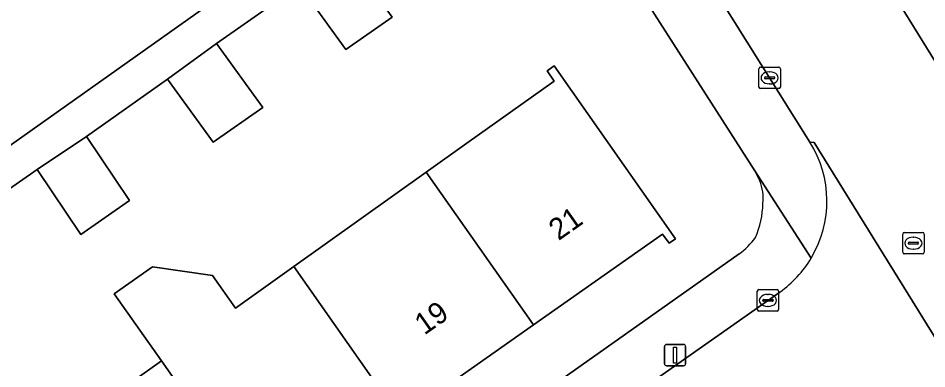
# Model space of a CAD drawing. Extents: x 159352 to 160617, y 385888 to 387323.
# Drawn here: x 160413.66 to 160456.04, y 386630 to 386646.33 of the extents above; entities that cross this region are included whole.
import ezdxf

# ---------------------------------------------------------------- set-up
doc = ezdxf.new("R2010")
doc.units = 0
for name, color, linetype in [('IMGEO_Erf', 7, 'Continuous'), ('IMGEO_Kolk', 7, 'Continuous'), ('IMGEO_Lichtmast', 7, 'Continuous'), ('IMGEO_Pand', 7, 'Continuous'), ('IMGEO_Pand_nummerreeks', 7, 'Continuous'), ('IMGEO_Rijbaan_lokaal_open', 7, 'Continuous'), ('IMGEO_Rioolput', 7, 'Continuous'), ('IMGEO_Voetpad_open', 7, 'Continuous')]:
    doc.layers.add(name, color=color, linetype=linetype)

msp = doc.modelspace()

# ---------------------------------------------------------------- linework, layer by layer
at = {"layer": 'IMGEO_Erf'}
for points in [[(160448.251, 386638.759), (160448.013, 386639.218), (160439.789, 386652.073), (160436.976, 386650.17), (160434.649, 386653.469), (160428.913, 386649.412), (160431.1, 386646.388), (160428.945, 386644.883), (160426.783, 386647.871), (160422.907, 386645.159), (160425.075, 386642.18), (160422.758, 386640.562), (160420.623, 386643.497), (160416.845, 386640.827), (160418.856, 386637.838), (160416.581, 386636.249), (160414.543, 386639.279), (160410.564, 386636.52), (160412.692, 386633.533), (160410.435, 386631.957), (160408.322, 386634.924), (160404.069, 386631.88), (160406.12, 386628.944)], [(160414.17, 386625.964), (160420.343, 386630.36), (160418.137, 386633.497), (160419.925, 386634.755), (160422.715, 386634.339), (160423.797, 386632.819), (160426.517, 386634.756), (160432.69, 386639.152), (160434.589, 386640.504), (160438.661, 386643.404), (160438.326, 386643.879), (160438.654, 386644.109), (160444.32, 386636.053), (160444.022, 386635.844), (160443.717, 386636.276), (160437.693, 386632.04), (160431.493, 386627.68)], [(160405.654, 386605.959), (160447.286, 386635.354)]]:
    msp.add_lwpolyline(points, dxfattribs=at)
for centre, radius, start, end in [((160446.343, 386637.963), 2.067, 352.7327, 22.6622), ((160444.404, 386637.743), 3.99, 335.9209, 359.3967), ((160445.455, 386637.946), 3.173, 305.236, 324.764)]:
    msp.add_arc(centre, radius, start, end, dxfattribs=at)
at = {"layer": 'IMGEO_Kolk'}
for p, q in [((160448.21, 386643.128), (160448.21, 386643.98)), ((160448.285, 386644.054), (160449.137, 386644.054)), ((160448.698, 386643.834), (160448.723, 386643.834)), ((160449.211, 386643.98), (160449.211, 386643.128)), ((160448.469, 386643.548), (160448.469, 386643.56)), ((160448.907, 386643.511), (160448.509, 386643.511)), ((160448.512, 386643.597), (160448.91, 386643.597)), ((160448.721, 386643.274), (160448.696, 386643.274)), ((160448.953, 386643.56), (160448.953, 386643.548)), ((160449.137, 386643.054), (160448.285, 386643.054)), ((160448.13, 386632.758), (160448.13, 386633.61)), ((160448.205, 386633.684), (160449.057, 386633.684)), ((160448.618, 386633.464), (160448.643, 386633.464)), ((160449.131, 386633.61), (160449.131, 386632.758)), ((160448.389, 386633.178), (160448.389, 386633.19)), ((160448.827, 386633.141), (160448.429, 386633.141)), ((160448.432, 386633.227), (160448.83, 386633.227)), ((160448.873, 386633.19), (160448.873, 386633.178)), ((160449.057, 386632.684), (160448.205, 386632.684)), ((160448.641, 386632.904), (160448.616, 386632.904))]:
    msp.add_line(p, q, dxfattribs=at)
for points in [[(160448.21, 386643.128), (160448.21, 386643.98)], [(160448.285, 386644.054), (160449.137, 386644.054)], [(160449.211, 386643.98), (160449.211, 386643.128)], [(160449.137, 386643.054), (160448.285, 386643.054)], [(160448.13, 386632.758), (160448.13, 386633.61)], [(160448.205, 386633.684), (160449.057, 386633.684)], [(160449.131, 386633.61), (160449.131, 386632.758)], [(160449.057, 386632.684), (160448.205, 386632.684)]]:
    msp.add_lwpolyline(points, dxfattribs=at)
for centre, radius, start, end in [((160448.287, 386643.978), 0.0765, 91.552, 178.448), ((160448.287, 386643.978), 0.0765, 91.552, 178.448), ((160449.135, 386643.978), 0.0765, 1.552, 88.448), ((160449.135, 386643.978), 0.0765, 1.552, 88.448), ((160448.509, 386643.557), 0.0403, 85.8775, 175.7526), ((160448.506, 386643.547), 0.0366, 178.938, 274.7102), ((160448.91, 386643.554), 0.043, 264.8664, 352.4533), ((160448.914, 386643.559), 0.0386, 1.7309, 96.639), ((160448.287, 386643.13), 0.0765, 181.552, 268.448), ((160448.287, 386643.13), 0.0765, 181.552, 268.448), ((160449.135, 386643.13), 0.0765, 271.552, 358.448), ((160449.135, 386643.13), 0.0765, 271.552, 358.448), ((160448.207, 386633.608), 0.0765, 91.552, 178.448), ((160448.207, 386633.608), 0.0765, 91.552, 178.448), ((160449.055, 386633.608), 0.0765, 1.552, 88.448), ((160449.055, 386633.608), 0.0765, 1.552, 88.448), ((160448.429, 386633.187), 0.0403, 85.8775, 175.7526), ((160448.426, 386633.177), 0.0366, 178.938, 274.7102), ((160448.83, 386633.184), 0.043, 264.8664, 352.4533), ((160448.834, 386633.189), 0.0386, 1.7309, 96.639), ((160448.207, 386632.76), 0.0765, 181.552, 268.448), ((160448.207, 386632.76), 0.0765, 181.552, 268.448), ((160449.055, 386632.76), 0.0765, 271.552, 358.448), ((160449.055, 386632.76), 0.0765, 271.552, 358.448)]:
    msp.add_arc(centre, radius, start, end, dxfattribs=at)
for centre, major_axis, ratio, start_param, end_param in [((160448.697, 386643.554), (-0.387, 0.002), 0.722429, 4.712389, 7.853982), ((160448.722, 386643.554), (-0.39, 0.002), 0.717154, 1.570796, 4.712389), ((160448.617, 386633.184), (-0.387, 0.002), 0.722429, 4.712389, 7.853982), ((160448.642, 386633.184), (-0.39, 0.002), 0.717154, 1.570796, 4.712389)]:
    msp.add_ellipse(centre, major_axis=major_axis, ratio=ratio, start_param=start_param, end_param=end_param, dxfattribs=at)
at = {"layer": 'IMGEO_Lichtmast'}
for p, q in [((160443.803, 386630.234), (160443.803, 386631.034)), ((160443.803, 386631.034), (160443.803, 386630.234)), ((160443.903, 386631.134), (160444.693, 386631.134)), ((160444.693, 386631.134), (160443.903, 386631.134)), ((160444.793, 386631.034), (160444.793, 386630.234)), ((160444.793, 386630.234), (160444.793, 386631.034)), ((160444.693, 386630.134), (160443.903, 386630.134)), ((160443.903, 386630.134), (160444.693, 386630.134))]:
    msp.add_line(p, q, dxfattribs=at)
msp.add_lwpolyline([(160444.223, 386631.009), (160444.373, 386631.009), (160444.373, 386630.259), (160444.223, 386630.259), (160444.223, 386631.009)], dxfattribs=at)
for centre, start, end in [((160443.903, 386631.034), 90, 180), ((160443.903, 386631.034), 90, 180), ((160444.693, 386631.034), 0, 90), ((160444.693, 386631.034), 360, 90), ((160443.903, 386630.234), 180, 270), ((160443.903, 386630.234), 180, 270), ((160444.693, 386630.234), 270, 0), ((160444.693, 386630.234), 270, 0)]:
    msp.add_arc(centre, 0.1, start, end, dxfattribs=at)
at = {"layer": 'IMGEO_Pand'}
for points in [[(160426.783, 386647.871), (160428.945, 386644.883), (160431.1, 386646.388), (160428.913, 386649.412)], [(160420.623, 386643.497), (160422.758, 386640.562), (160425.075, 386642.18), (160422.907, 386645.159)], [(160437.693, 386632.04), (160443.717, 386636.276), (160444.022, 386635.844), (160444.32, 386636.053), (160438.654, 386644.109), (160438.326, 386643.879), (160438.661, 386643.404), (160434.589, 386640.504), (160432.69, 386639.152)], [(160414.543, 386639.279), (160416.581, 386636.249), (160418.856, 386637.838), (160416.845, 386640.827)], [(160431.493, 386627.68), (160437.693, 386632.04), (160432.69, 386639.152), (160426.517, 386634.756)], [(160423.797, 386632.819), (160422.715, 386634.339), (160419.925, 386634.755), (160418.137, 386633.497), (160420.343, 386630.36), (160425.294, 386623.32), (160431.493, 386627.68), (160426.517, 386634.756)], [(160419.095, 386618.96), (160425.294, 386623.32), (160420.343, 386630.36), (160414.17, 386625.964)]]:
    msp.add_lwpolyline(points, close=True, dxfattribs=at)
at = {"layer": 'IMGEO_Rijbaan_lokaal_open'}
for points in [[(160392.489, 386625.721), (160400.403, 386631.301), (160428.088, 386650.897), (160436.704, 386656.955), (160434.078, 386661.242), (160428.231, 386657.105), (160420.247, 386651.457), (160413.656, 386646.793)], [(160460.207, 386625.249), (160460.241, 386625.309), (160450.781, 386640.548), (160450.591, 386640.563)], [(160449.182, 386633.57), (160436.477, 386624.643), (160419.189, 386612.389), (160410.31, 386606.122), (160403.466, 386601.291), (160401.347, 386599.795), (160372.499, 386579.374)]]:
    msp.add_lwpolyline(points, dxfattribs=at)
msp.add_lwpolyline([(160467.105, 386627.102), (160462.403, 386634.687), (160460.831, 386637.224), (160452.914, 386649.996), (160449.945, 386654.693), (160444.003, 386651.052), (160450.591, 386640.563), (160450.781, 386640.548), (160460.241, 386625.309), (160460.207, 386625.249), (160471.614, 386607.114), (160477.466, 386610.743)], close=True, dxfattribs=at)
for centre, radius, start, end in [((160446.205, 386637.809), 5.18, 329.1436, 32.127), ((160446.2, 386637.812), 5.186, 305.1074, 329.1348)]:
    msp.add_arc(centre, radius, start, end, dxfattribs=at)
at = {"layer": 'IMGEO_Rioolput'}
for p, q in [((160454.918, 386635.424), (160454.918, 386636.276)), ((160454.993, 386636.35), (160455.845, 386636.35)), ((160455.406, 386636.13), (160455.431, 386636.13)), ((160455.919, 386636.276), (160455.919, 386635.424)), ((160455.177, 386635.844), (160455.177, 386635.856)), ((160455.615, 386635.807), (160455.217, 386635.807)), ((160455.22, 386635.893), (160455.618, 386635.893)), ((160455.661, 386635.856), (160455.661, 386635.844)), ((160455.845, 386635.35), (160454.993, 386635.35)), ((160455.429, 386635.57), (160455.404, 386635.57))]:
    msp.add_line(p, q, dxfattribs=at)
for points in [[(160454.918, 386635.424), (160454.918, 386636.276)], [(160454.993, 386636.35), (160455.845, 386636.35)], [(160455.919, 386636.276), (160455.919, 386635.424)], [(160455.845, 386635.35), (160454.993, 386635.35)]]:
    msp.add_lwpolyline(points, dxfattribs=at)
for centre, radius, start, end in [((160454.995, 386636.274), 0.0765, 91.552, 178.448), ((160454.995, 386636.274), 0.0765, 91.552, 178.448), ((160455.843, 386636.274), 0.0765, 1.552, 88.448), ((160455.843, 386636.274), 0.0765, 1.552, 88.448), ((160455.217, 386635.853), 0.0403, 85.8775, 175.7526), ((160455.214, 386635.843), 0.0366, 178.938, 274.7102), ((160455.618, 386635.85), 0.043, 264.8664, 352.4533), ((160455.622, 386635.855), 0.0386, 1.7309, 96.639), ((160454.995, 386635.426), 0.0765, 181.552, 268.448), ((160454.995, 386635.426), 0.0765, 181.552, 268.448), ((160455.843, 386635.426), 0.0765, 271.552, 358.448), ((160455.843, 386635.426), 0.0765, 271.552, 358.448)]:
    msp.add_arc(centre, radius, start, end, dxfattribs=at)
for centre, major_axis, ratio, start_param, end_param in [((160455.405, 386635.85), (-0.387, 0.002), 0.722429, 4.712389, 7.853982), ((160455.43, 386635.85), (-0.39, 0.002), 0.717154, 1.570796, 4.712389)]:
    msp.add_ellipse(centre, major_axis=major_axis, ratio=ratio, start_param=start_param, end_param=end_param, dxfattribs=at)
at = {"layer": 'IMGEO_Voetpad_open'}
for points in [[(160450.591, 386640.563), (160444.003, 386651.052), (160442.48, 386653.478), (160440.016, 386657.4), (160439.594, 386657.135), (160435.875, 386663.055), (160436.298, 386663.32), (160434.527, 386666.14), (160422.504, 386685.407), (160416.169, 386695.392), (160414.216, 386698.04), (160412.636, 386700.148), (160410.25, 386703.402), (160399.866, 386715.626), (160398.018, 386717.802), (160392.51, 386724.285), (160370.735, 386750), (160350.963, 386773.349)], [(160367.101, 386750), (160367.866, 386749.345), (160406.881, 386703.226), (160410.457, 386698.771), (160415.676, 386691.557), (160420.106, 386684.433), (160420.856, 386683.226), (160434.389, 386661.462), (160434.078, 386661.242), (160436.704, 386656.955), (160437.573, 386655.537), (160439.789, 386652.073), (160448.013, 386639.218), (160450.651, 386635.152)], [(160421.392, 386701.315), (160420.553, 386700.768), (160424.954, 386694.408), (160438.514, 386672.774), (160448.421, 386657.103), (160449.945, 386654.693), (160452.914, 386649.996), (160460.831, 386637.224), (160463.257, 386638.696), (160447.036, 386664.227), (160425.29, 386698.852)], [(160395.686, 386626.073), (160401.763, 386630.269), (160404.069, 386631.88), (160408.322, 386634.924), (160410.564, 386636.52), (160414.543, 386639.279), (160416.845, 386640.827), (160420.623, 386643.497), (160422.907, 386645.159), (160426.783, 386647.871), (160428.913, 386649.412), (160434.649, 386653.469), (160437.573, 386655.537), (160436.704, 386656.955), (160428.088, 386650.897), (160400.403, 386631.301), (160392.489, 386625.721)], [(160450.651, 386635.152), (160448.013, 386639.218), (160448.251, 386638.759)], [(160447.286, 386635.354), (160405.654, 386605.959), (160404.937, 386605.453), (160374.063, 386583.653), (160368.958, 386580.05), (160370.183, 386578.379)], [(160436.477, 386624.643), (160449.182, 386633.57)]]:
    msp.add_lwpolyline(points, dxfattribs=at)
for centre, radius, start, end in [((160446.205, 386637.809), 5.18, 329.1436, 32.127), ((160446.343, 386637.963), 2.067, 352.7327, 22.6622), ((160444.404, 386637.743), 3.99, 335.9209, 359.3967), ((160445.455, 386637.946), 3.173, 305.236, 324.764), ((160446.2, 386637.812), 5.186, 305.1074, 329.1348)]:
    msp.add_arc(centre, radius, start, end, dxfattribs=at)

# ---------------------------------------------------------------- texts
at = {"layer": 'IMGEO_Pand_nummerreeks'}
for s, p in [('21', (160438.862, 386635.943)), ('19', (160432.604, 386631.541))]:
    msp.add_text(s, height=1, rotation=35.1173, dxfattribs=at).set_placement(p)

doc.saveas('drawing.dxf')
